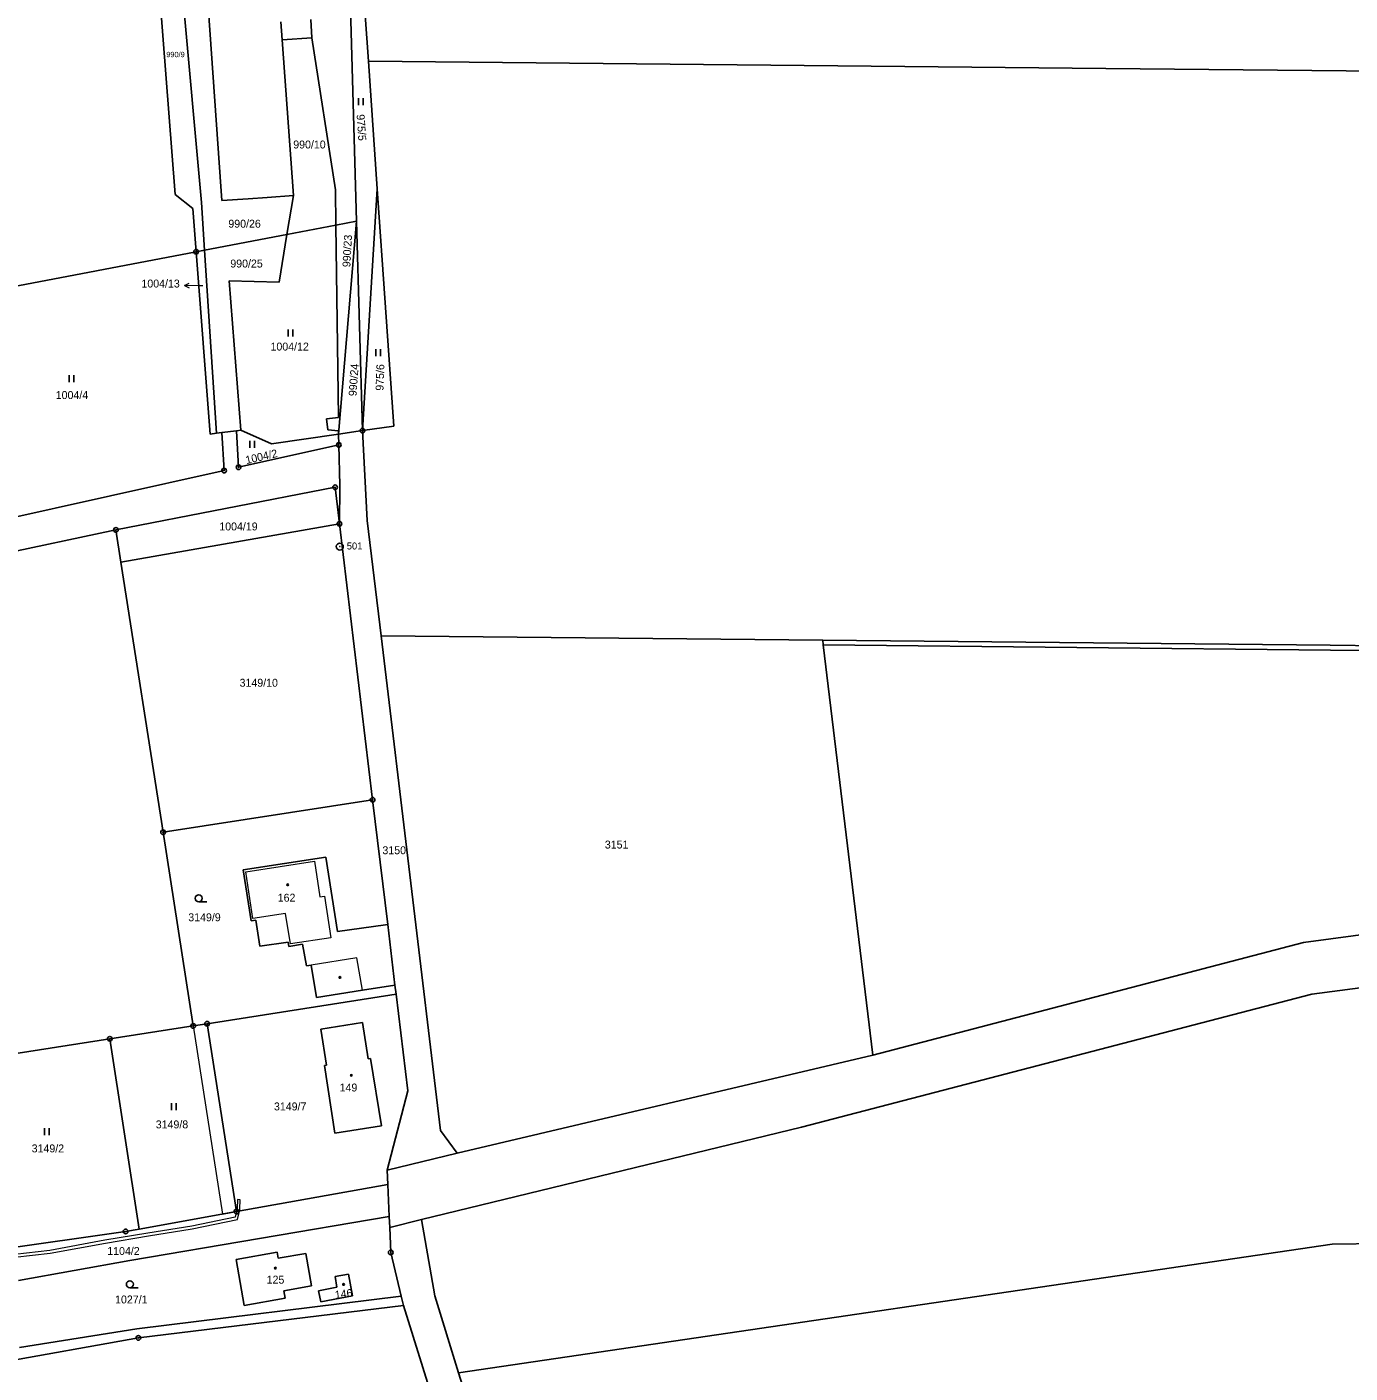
# Model space of a CAD drawing. Extents: x -618848 to -615803, y -1044450 to -1042254.
# Drawn here: x -616765.3 to -616481.6, y -1043045.1 to -1042756.5 of the extents above; entities that cross this region are included whole.
import ezdxf
from ezdxf.enums import TextEntityAlignment as Align

# ---------------------------------------------------------------- set-up
doc = ezdxf.new("R2010")
doc.units = 0
doc.header["$LTSCALE"] = 0.68
for name, color, linetype, lineweight in [('1', 7, 'Continuous', 25), ('13', 7, 'Continuous', 13), ('3', 7, 'Continuous', 25), ('4', 7, 'Continuous', 13), ('5', 7, 'Continuous', 25), ('7', 7, 'Continuous', 13), ('8', 7, 'Continuous', 25)]:
    doc.layers.add(name, color=color, linetype=linetype, lineweight=lineweight)
doc.layers.add('2', color=7, linetype='Continuous')

msp = doc.modelspace()

# ---------------------------------------------------------------- linework, layer by layer
at = {"layer": '1'}
for p, q in [((-616723.51, -1042793.71), (-616728.1, -1042728.36)), ((-616696.61, -1042726.94), (-616694.65, -1042798.13)), ((-616733.49, -1042792.44), (-616738.31, -1042730.2)), ((-616692.07, -1042763.87), (-616693.75, -1042739.66)), ((-616732.23, -1042745.95), (-616727.86, -1042794.11)), ((-616710.82, -1042755.44), (-616710.55, -1042759.3)), ((-616704.21, -1042758.87), (-616704.38, -1042754.92)), ((-616704.21, -1042758.87), (-616710.55, -1042759.3)), ((-616710.55, -1042759.3), (-616708.15, -1042792.66)), ((-616699.14, -1042791.44), (-616704.21, -1042758.87)), ((-616692.07, -1042763.87), (-616533.99, -1042765.4)), ((-616692.07, -1042763.87), (-616690.17, -1042791.24)), ((-616533.99, -1042765.4), (-616375.91, -1042766.94)), ((-616699.04, -1042798.97), (-616699.14, -1042791.44)), ((-616693.37, -1042843.05), (-616690.17, -1042791.24)), ((-616690.17, -1042791.24), (-616686.65, -1042842.06)), ((-616733.49, -1042792.44), (-616729.74, -1042795.46)), ((-616727.86, -1042794.11), (-616727.2, -1042804.34)), ((-616717.86, -1042793.32), (-616723.51, -1042793.71)), ((-616717.86, -1042793.32), (-616713.8, -1042793.05)), ((-616708.15, -1042792.66), (-616713.8, -1042793.05)), ((-616709.53, -1042800.97), (-616708.15, -1042792.66)), ((-616729.74, -1042795.46), (-616729.02, -1042804.69)), ((-616709.53, -1042800.97), (-616699.04, -1042798.97)), ((-616699.04, -1042798.97), (-616694.65, -1042798.13)), ((-616698.51, -1042840.21), (-616699.04, -1042798.97)), ((-616694.65, -1042798.13), (-616698.47, -1042843.79)), ((-616694.65, -1042798.13), (-616693.37, -1042843.05)), ((-616727.2, -1042804.34), (-616709.53, -1042800.97)), ((-616711.23, -1042811.24), (-616709.53, -1042800.97)), ((-616729.02, -1042804.69), (-616790.54, -1042816.44)), ((-616729.02, -1042804.69), (-616727.2, -1042804.34)), ((-616725.96, -1042843.77), (-616729.02, -1042804.69)), ((-616727.2, -1042804.34), (-616724.67, -1042843.61)), ((-616721.92, -1042810.9), (-616711.23, -1042811.24)), ((-616719.44, -1042842.94), (-616721.92, -1042810.9)), ((-616701.05, -1042840.51), (-616698.51, -1042840.21)), ((-616701.05, -1042840.51), (-616700.77, -1042842.86)), ((-616725.96, -1042843.77), (-616724.67, -1042843.61)), ((-616724.67, -1042843.61), (-616723.49, -1042843.46)), ((-616723.49, -1042843.46), (-616720.34, -1042843.06)), ((-616723.02, -1042851.61), (-616723.49, -1042843.46)), ((-616720.34, -1042843.06), (-616719.44, -1042842.94)), ((-616719.9, -1042850.91), (-616720.34, -1042843.06)), ((-616719.44, -1042842.94), (-616712.85, -1042845.89)), ((-616712.85, -1042845.89), (-616698.47, -1042843.79)), ((-616698.47, -1042843.08), (-616700.77, -1042842.86)), ((-616698.47, -1042843.79), (-616693.37, -1042843.05)), ((-616698.47, -1042843.79), (-616698.47, -1042843.08)), ((-616698.47, -1042843.79), (-616698.41, -1042846.11)), ((-616693.37, -1042843.05), (-616686.65, -1042842.06)), ((-616693.37, -1042843.05), (-616692.31, -1042862.28)), ((-616719.9, -1042850.91), (-616698.41, -1042846.11)), ((-616698.41, -1042846.11), (-616698.19, -1042854.81)), ((-616782.81, -1042864.9), (-616723.02, -1042851.61)), ((-616746.19, -1042864.33), (-616699.21, -1042855.2)), ((-616699.21, -1042855.2), (-616698.27, -1042863)), ((-616698.27, -1042863), (-616698.19, -1042854.81)), ((-616745.12, -1042871.21), (-616698.27, -1042863)), ((-616692.31, -1042862.28), (-616689.34, -1042887.06)), ((-616746.19, -1042864.33), (-616825.33, -1042881.02)), ((-616745.12, -1042871.21), (-616746.19, -1042864.33)), ((-616736.09, -1042929.15), (-616745.12, -1042871.21)), ((-616689.34, -1042887.06), (-616676.59, -1042993.07)), ((-616594.69, -1042887.99), (-616689.34, -1042887.06)), ((-616594.57, -1042888.99), (-616594.69, -1042887.99)), ((-616594.69, -1042887.99), (-616485.9, -1042889.06)), ((-616485.84, -1042890.08), (-616594.57, -1042888.99)), ((-616583.96, -1042976.95), (-616594.57, -1042888.99)), ((-616485.9, -1042889.06), (-616377.11, -1042890.12)), ((-616377.12, -1042891.14), (-616485.84, -1042890.08)), ((-616687.94, -1042948.93), (-616691.16, -1042922.17)), ((-616729.62, -1042970.65), (-616736.09, -1042929.15)), ((-616718.9, -1042937.23), (-616701.22, -1042934.51)), ((-616701.22, -1042934.51), (-616698.73, -1042950.41)), ((-616717.2, -1042948.13), (-616718.9, -1042937.23)), ((-616491.65, -1042952.78), (-616445.14, -1042946.46)), ((-616716.21, -1042948), (-616717.2, -1042948.13)), ((-616715.34, -1042953.6), (-616716.21, -1042948)), ((-616698.73, -1042950.41), (-616688.43, -1042949)), ((-616687.94, -1042948.93), (-616688.43, -1042949)), ((-616686.38, -1042961.91), (-616687.94, -1042948.93)), ((-616709.29, -1042952.69), (-616715.34, -1042953.6)), ((-616709.16, -1042953.64), (-616709.29, -1042952.69)), ((-616706.18, -1042953.12), (-616709.16, -1042953.64)), ((-616705.37, -1042957.78), (-616706.18, -1042953.12)), ((-616583.96, -1042976.95), (-616491.65, -1042952.78)), ((-616704.31, -1042957.63), (-616705.37, -1042957.78)), ((-616703.21, -1042964.54), (-616704.31, -1042957.63)), ((-616489.83, -1042963.88), (-616443.96, -1042957.79)), ((-616686.38, -1042961.91), (-616693.35, -1042962.98)), ((-616686.14, -1042963.89), (-616686.38, -1042961.91)), ((-616686.14, -1042963.89), (-616726.66, -1042970.19)), ((-616693.35, -1042962.98), (-616703.21, -1042964.54)), ((-616683.65, -1042984.61), (-616686.14, -1042963.89)), ((-616599.2, -1042992.39), (-616489.83, -1042963.88)), ((-616747.51, -1042973.43), (-616729.62, -1042970.65)), ((-616729.62, -1042970.65), (-616726.66, -1042970.19)), ((-616726.66, -1042970.19), (-616720.38, -1043010.47)), ((-616702.29, -1042971.39), (-616693.35, -1042969.94)), ((-616693.35, -1042969.94), (-616692.09, -1042977.74)), ((-616747.51, -1042973.43), (-616782.1, -1042978.8)), ((-616741.18, -1043014.2), (-616747.51, -1042973.43)), ((-616701.06, -1042979.1), (-616702.29, -1042971.39)), ((-616701.51, -1042979.18), (-616701.06, -1042979.1)), ((-616699.24, -1042993.62), (-616701.51, -1042979.18)), ((-616692.09, -1042977.74), (-616691.63, -1042977.66)), ((-616691.63, -1042977.66), (-616689.28, -1042992.05)), ((-616673.07, -1042997.96), (-616583.96, -1042976.95)), ((-616688.05, -1043001.59), (-616683.65, -1042984.61)), ((-616689.28, -1042992.05), (-616699.24, -1042993.62)), ((-616680.69, -1043012.17), (-616599.2, -1042992.39)), ((-616676.59, -1042993.07), (-616673.07, -1042997.96)), ((-616673.07, -1042997.96), (-616688.05, -1043001.59)), ((-616687.92, -1043004.64), (-616688.05, -1043001.59)), ((-616687.92, -1043004.64), (-616720.38, -1043010.47)), ((-616687.92, -1043004.64), (-616687.62, -1043011.51)), ((-616720.38, -1043010.47), (-616741.18, -1043014.2)), ((-616744.11, -1043014.73), (-616741.18, -1043014.2)), ((-616743.22, -1043020.94), (-616687.62, -1043011.51)), ((-616687.62, -1043011.51), (-616687.51, -1043013.88)), ((-616680.69, -1043012.17), (-616687.51, -1043013.88)), ((-616687.28, -1043019.23), (-616687.51, -1043013.88)), ((-616677.85, -1043028.56), (-616680.69, -1043012.17)), ((-616775.81, -1043019.26), (-616744.11, -1043014.73)), ((-616337.34, -1043015.38), (-616485.46, -1043017.48)), ((-616720.41, -1043020.73), (-616711.66, -1043019.18)), ((-616711.66, -1043019.18), (-616711.44, -1043020.48)), ((-616711.44, -1043020.48), (-616705.5, -1043019.46)), ((-616705.5, -1043019.46), (-616704.28, -1043026.41)), ((-616687.28, -1043019.23), (-616685.02, -1043028.61)), ((-616485.46, -1043017.48), (-616672.73, -1043045.02)), ((-616767.05, -1043025.24), (-616743.22, -1043020.94)), ((-616718.69, -1043030.6), (-616720.41, -1043020.73)), ((-616699.23, -1043024.41), (-616696.36, -1043023.89)), ((-616698.83, -1043026.68), (-616699.23, -1043024.41)), ((-616696.36, -1043023.89), (-616695.5, -1043028.53)), ((-616685.02, -1043028.61), (-616741.71, -1043035.58)), ((-616704.28, -1043026.41), (-616710.2, -1043027.44)), ((-616710.2, -1043027.44), (-616709.91, -1043029.06)), ((-616702.78, -1043027.43), (-616698.83, -1043026.68)), ((-616702.29, -1043029.82), (-616702.78, -1043027.43)), ((-616695.5, -1043028.53), (-616702.29, -1043029.82)), ((-616685.02, -1043028.61), (-616684.53, -1043030.63)), ((-616672.73, -1043045.02), (-616677.85, -1043028.56)), ((-616741.39, -1043037.56), (-616684.53, -1043030.63)), ((-616709.91, -1043029.06), (-616718.69, -1043030.6)), ((-616678.35, -1043050.51), (-616684.53, -1043030.63)), ((-616741.71, -1043035.58), (-616766.88, -1043039.62)), ((-616771.88, -1043042.97), (-616741.39, -1043037.56)), ((-616664.16, -1043072.65), (-616672.73, -1043045.02))]:
    msp.add_line(p, q, dxfattribs=at)
msp.add_lwpolyline([(-616736.09, -1042929.15), (-616691.16, -1042922.17), (-616698.27, -1042863)], dxfattribs=at)
at = {"layer": '13'}
for points in [[(-616723.33, -1043011), (-616720.38, -1043010.47), (-616726.66, -1042970.19), (-616729.62, -1042970.65)], [(-616720.21, -1043009.82), (-616720.38, -1043010.47), (-616719.72, -1043010.35), (-616719.61, -1043009.9), (-616719.57, -1043007.91), (-616720.17, -1043007.89)], [(-616760.36, -1043018.79), (-616767.84, -1043019.67), (-616771.58, -1043019.15), (-616775.51, -1043019.56), (-616775.51, -1043019.22), (-616775.81, -1043019.26), (-616776.11, -1043019.3), (-616776.11, -1043020.22), (-616771.6, -1043019.75), (-616767.84, -1043020.27), (-616760.28, -1043019.39), (-616748.46, -1043017.21), (-616739.23, -1043015.66), (-616729.82, -1043014.17), (-616720.16, -1043012.17), (-616719.72, -1043010.35), (-616720.38, -1043010.47), (-616720.66, -1043011.65), (-616729.93, -1043013.58), (-616739.33, -1043015.06), (-616748.54, -1043016.62)]]:
    msp.add_lwpolyline(points, close=True, dxfattribs=at)
at = {"layer": '3'}
for p, q in [((-616694.221, -1042773.29), (-616694.221, -1042771.79)), ((-616693.22, -1042773.29), (-616693.22, -1042771.79)), ((-616709.271, -1042822.9), (-616709.271, -1042821.4)), ((-616708.27, -1042822.9), (-616708.27, -1042821.4)), ((-616690.511, -1042827.09), (-616690.511, -1042825.59)), ((-616689.51, -1042827.09), (-616689.51, -1042825.59)), ((-616756.251, -1042832.66), (-616756.251, -1042831.16)), ((-616755.25, -1042832.66), (-616755.25, -1042831.16)), ((-616717.511, -1042846.72), (-616717.511, -1042845.22)), ((-616716.51, -1042846.72), (-616716.51, -1042845.22)), ((-616728.443, -1042944.06), (-616726.693, -1042944.06)), ((-616734.291, -1042988.75), (-616734.291, -1042987.25)), ((-616733.29, -1042988.75), (-616733.29, -1042987.25)), ((-616761.481, -1042994.05), (-616761.481, -1042992.55)), ((-616760.48, -1042994.05), (-616760.48, -1042992.55)), ((-616743.213, -1043026.8), (-616741.463, -1043026.8))]:
    msp.add_line(p, q, dxfattribs=at)
for centre in [(-616728.4429, -1042943.3098), (-616743.2129, -1043026.0498)]:
    msp.add_circle(centre, 0.75, dxfattribs=at)
at = {"layer": '4'}
for p, q in [((-616718.38, -1042937.6), (-616703.66, -1042935.34)), ((-616703.66, -1042935.34), (-616702.46, -1042943.01)), ((-616716.84, -1042947.61), (-616718.38, -1042937.6)), ((-616702.46, -1042943.01), (-616701.49, -1042942.86)), ((-616701.49, -1042942.86), (-616700.12, -1042951.75)), ((-616709.81, -1042946.58), (-616716.84, -1042947.61)), ((-616708.74, -1042953.08), (-616709.81, -1042946.58)), ((-616700.12, -1042951.75), (-616708.74, -1042953.08)), ((-616694.54, -1042956.1), (-616704.31, -1042957.63)), ((-616693.35, -1042962.98), (-616694.54, -1042956.1))]:
    msp.add_line(p, q, dxfattribs=at)
at = {"layer": '5'}
for centre in [(-616709.3968, -1042940.4092), (-616698.1868, -1042960.2692), (-616695.7168, -1042981.2592), (-616712.0268, -1043022.5792), (-616697.4068, -1043026.0892)]:
    msp.add_circle(centre, 0.175, dxfattribs=at)
at = {"layer": '7'}
msp.add_line((-616731.511, -1042811.948), (-616730.518, -1042812.466), dxfattribs=at)
msp.add_lwpolyline([(-616727.6, -1042812.02), (-616728.51, -1042812), (-616731.511, -1042811.948), (-616730.5, -1042811.464)], dxfattribs=at)
at = {"layer": '8'}
for centre, radius in [((-616729.02, -1042804.6899), 0.5), ((-616729.02, -1042804.6899), 0.0303), ((-616693.37, -1042843.0499), 0.5), ((-616693.37, -1042843.0499), 0.0303), ((-616698.41, -1042846.1099), 0.5), ((-616698.41, -1042846.1099), 0.0303), ((-616723.02, -1042851.6099), 0.5), ((-616723.02, -1042851.6099), 0.0303), ((-616719.9, -1042850.9099), 0.5), ((-616719.9, -1042850.9099), 0.0303), ((-616699.21, -1042855.1999), 0.5), ((-616699.21, -1042855.1999), 0.0303), ((-616746.19, -1042864.3299), 0.5), ((-616698.27, -1042862.9999), 0.5), ((-616698.27, -1042862.9999), 0.0303), ((-616746.19, -1042864.3299), 0.0303), ((-616698.2, -1042867.8998), 0.75), ((-616698.2, -1042867.8998), 0.03), ((-616691.16, -1042922.1699), 0.5), ((-616691.16, -1042922.1699), 0.0303), ((-616736.09, -1042929.1499), 0.5), ((-616736.09, -1042929.1499), 0.0303), ((-616729.62, -1042970.6499), 0.5), ((-616729.62, -1042970.6499), 0.0303), ((-616726.66, -1042970.1899), 0.5), ((-616726.66, -1042970.1899), 0.0303), ((-616747.51, -1042973.4299), 0.5), ((-616747.51, -1042973.4299), 0.0303), ((-616720.38, -1043010.4699), 0.5), ((-616720.38, -1043010.4699), 0.0303), ((-616744.11, -1043014.7299), 0.5), ((-616744.11, -1043014.7299), 0.0303), ((-616687.28, -1043019.2299), 0.5), ((-616687.28, -1043019.2299), 0.0303), ((-616741.39, -1043037.5599), 0.5), ((-616741.39, -1043037.5599), 0.0303)]:
    msp.add_circle(centre, radius, dxfattribs=at)

# ---------------------------------------------------------------- texts
at = {"layer": '2'}
for s, height, p in [('990/9', 1.14, (-616733.429, -1042762.985)), ('990/10', 1.7, (-616704.71, -1042782.555)), ('990/26', 1.7, (-616718.62, -1042799.535)), ('990/25', 1.7, (-616718.2, -1042808.075)), ('1004/12', 1.7, (-616708.949, -1042825.875)), ('1004/4', 1.7, (-616755.62, -1042836.265)), ('1004/19', 1.7, (-616719.929, -1042864.435)), ('3149/10', 1.7, (-616715.579, -1042897.945)), ('162', 1.7, (-616709.619, -1042944.025)), ('3149/9', 1.7, (-616727.21, -1042948.225)), ('149', 1.7, (-616696.349, -1042984.715)), ('3149/7', 1.7, (-616708.84, -1042988.775)), ('3149/8', 1.7, (-616734.18, -1042992.625)), ('3149/2', 1.7, (-616760.78, -1042997.775)), ('1104/2', 1.7, (-616744.58, -1043019.765)), ('125', 1.7, (-616711.989, -1043025.915)), ('1027/1', 1.7, (-616742.9, -1043030.155))]:
    msp.add_text(s, height=height, dxfattribs=at).set_placement(p, align=Align.CENTER)
for s, rotation, p in [('975/5', 274, (-616694.411, -1042778.1297)), ('990/23', 87, (-616695.7644, -1042804.5685)), ('990/24', 86, (-616694.3931, -1042832.2388)), ('975/6', 88, (-616688.7445, -1042831.6697)), ('1004/2', 13, (-616714.8162, -1042849.4508)), ('146', 7, (-616697.2851, -1043028.945))]:
    msp.add_text(s, height=1.7, rotation=rotation, dxfattribs=at).set_placement(p, align=Align.CENTER)
msp.add_text('1004/13', height=1.7, dxfattribs=at).set_placement((-616732.51, -1042812.365), align=Align.RIGHT)
for s, p in [('3150', (-616689.07, -1042933.855)), ('3151', (-616641.39, -1042932.635))]:
    msp.add_text(s, height=1.7, dxfattribs=at).set_placement(p)
at = {"layer": '8'}
msp.add_text('501', height=1.5, dxfattribs=at).set_placement((-616696.71, -1042868.525))

doc.saveas('drawing.dxf')
